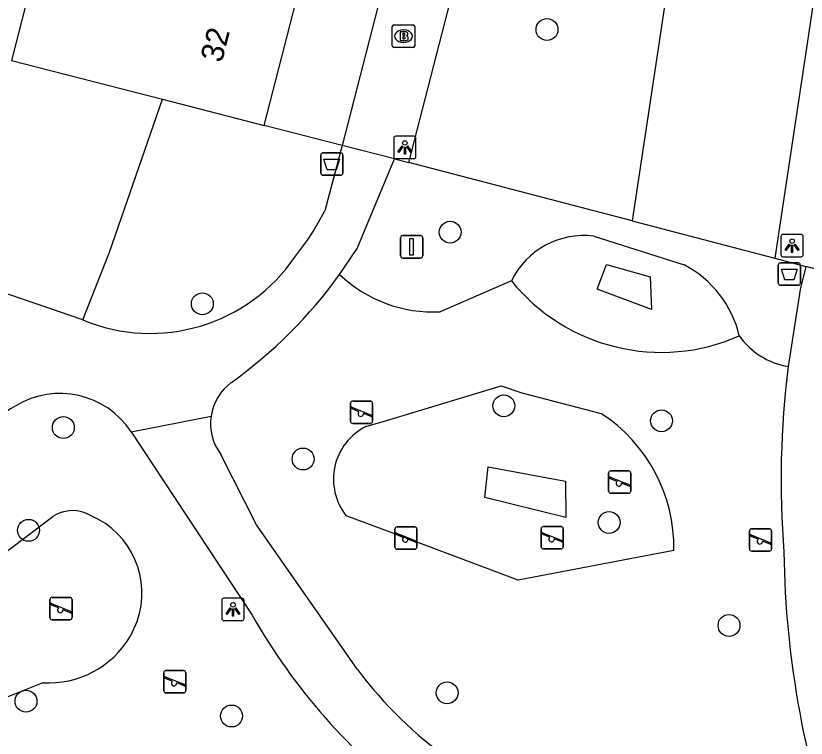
# Model space of a CAD drawing. Extents: x 163686 to 164493, y 382719 to 383870.
# Drawn here: x 164009.14 to 164044.47, y 383106.27 to 383138.56 of the extents above; entities that cross this region are included whole.
import ezdxf

# ---------------------------------------------------------------- set-up
doc = ezdxf.new("R2010")
doc.units = 0
for name, color, linetype in [('IMGEO_Afvalbak', 7, 'Continuous'), ('IMGEO_Boom', 7, 'Continuous'), ('IMGEO_Brandkraan', 7, 'Continuous'), ('IMGEO_Groenvoorziening', 7, 'Continuous'), ('IMGEO_Lichtpunt', 7, 'Continuous'), ('IMGEO_Pand', 7, 'Continuous'), ('IMGEO_Pand_nummerreeks', 7, 'Continuous'), ('IMGEO_Speelvoorziening', 7, 'Continuous'), ('IMGEO_Verkeersbordpaal', 7, 'Continuous'), ('IMGEO_Voetpad_halfverhard', 7, 'Continuous'), ('IMGEO_Voetpad_open', 7, 'Continuous')]:
    doc.layers.add(name, color=color, linetype=linetype)

msp = doc.modelspace()

# ---------------------------------------------------------------- linework, layer by layer
at = {"layer": 'IMGEO_Afvalbak'}
for p, q in [((164022.764, 383131.531), (164022.764, 383132.331)), ((164022.764, 383132.331), (164022.764, 383131.531)), ((164022.864, 383132.431), (164023.654, 383132.431)), ((164023.654, 383132.431), (164022.864, 383132.431)), ((164023.754, 383132.331), (164023.754, 383131.531)), ((164023.754, 383131.531), (164023.754, 383132.331)), ((164023.654, 383131.431), (164022.864, 383131.431)), ((164022.864, 383131.431), (164023.654, 383131.431)), ((164043.219, 383126.615), (164043.219, 383127.415)), ((164043.219, 383127.415), (164043.219, 383126.615)), ((164043.319, 383127.515), (164044.109, 383127.515)), ((164044.109, 383127.515), (164043.319, 383127.515)), ((164044.209, 383127.415), (164044.209, 383126.615)), ((164044.209, 383126.615), (164044.209, 383127.415)), ((164044.109, 383126.515), (164043.319, 383126.515)), ((164043.319, 383126.515), (164044.109, 383126.515))]:
    msp.add_line(p, q, dxfattribs=at)
for points in [[(164022.907, 383132.145), (164023.611, 383132.145), (164023.462, 383131.675), (164023.056, 383131.675), (164022.907, 383132.145)], [(164043.362, 383127.229), (164044.066, 383127.229), (164043.917, 383126.759), (164043.511, 383126.759), (164043.362, 383127.229)]]:
    msp.add_lwpolyline(points, dxfattribs=at)
for centre, start, end in [((164022.864, 383132.331), 90, 180), ((164022.864, 383132.331), 90, 180), ((164023.654, 383132.331), 0, 90), ((164023.654, 383132.331), 360, 90), ((164022.864, 383131.531), 180, 270), ((164022.864, 383131.531), 180, 270), ((164023.654, 383131.531), 270, 0), ((164023.654, 383131.531), 270, 0), ((164043.319, 383127.415), 90, 180), ((164043.319, 383127.415), 90, 180), ((164044.109, 383127.415), 0, 90), ((164044.109, 383127.415), 360, 90), ((164043.319, 383126.615), 180, 270), ((164043.319, 383126.615), 180, 270), ((164044.109, 383126.615), 270, 0), ((164044.109, 383126.615), 270, 0)]:
    msp.add_arc(centre, 0.1, start, end, dxfattribs=at)
at = {"layer": 'IMGEO_Boom'}
for centre in [(164032.878, 383137.944), (164028.552, 383128.887), (164017.471, 383125.688), (164030.948, 383121.129), (164037.998, 383120.458), (164011.258, 383120.153), (164021.976, 383118.747), (164035.656, 383115.912), (164009.706, 383115.562), (164041.018, 383111.311), (164028.414, 383108.299), (164009.589, 383107.922), (164018.78, 383107.26)]:
    msp.add_circle(centre, 0.489, dxfattribs=at)
at = {"layer": 'IMGEO_Brandkraan'}
for p, q in [((164025.964, 383137.222), (164025.964, 383138.074)), ((164026.039, 383138.148), (164026.891, 383138.148)), ((164026.452, 383137.928), (164026.477, 383137.928)), ((164026.965, 383138.074), (164026.965, 383137.222)), ((164026.891, 383137.148), (164026.039, 383137.148)), ((164026.475, 383137.368), (164026.45, 383137.368))]:
    msp.add_line(p, q, dxfattribs=at)
for points in [[(164025.964, 383137.222), (164025.964, 383138.074)], [(164026.039, 383138.148), (164026.891, 383138.148)], [(164026.312, 383137.848), (164026.312, 383137.448), (164026.525, 383137.448)], [(164026.543, 383137.848), (164026.312, 383137.848)], [(164026.965, 383138.074), (164026.965, 383137.222)], [(164026.491, 383137.767), (164026.437, 383137.767), (164026.437, 383137.691)], [(164026.437, 383137.691), (164026.49, 383137.691)], [(164026.499, 383137.615), (164026.437, 383137.615), (164026.437, 383137.534)], [(164026.437, 383137.534), (164026.499, 383137.534)], [(164026.891, 383137.148), (164026.039, 383137.148)]]:
    msp.add_lwpolyline(points, dxfattribs=at)
for centre, radius, start, end in [((164026.041, 383138.072), 0.0765, 91.552, 178.448), ((164026.041, 383138.072), 0.0765, 91.552, 178.448), ((164026.547, 383137.703), 0.145, 59.4692, 91.5367), ((164026.889, 383138.072), 0.0765, 1.552, 88.448), ((164026.889, 383138.072), 0.0765, 1.552, 88.448), ((164026.492, 383137.729), 0.0379, 267.8285, 90.9355), ((164026.5, 383137.574), 0.0404, 269.8759, 90.5077), ((164026.572, 383137.75), 0.0922, 285.5137, 58.1501), ((164026.577, 383137.558), 0.105, 301.3115, 78.989), ((164026.041, 383137.224), 0.0765, 181.552, 268.448), ((164026.041, 383137.224), 0.0765, 181.552, 268.448), ((164026.531, 383137.699), 0.251, 268.6676, 293.5347), ((164026.889, 383137.224), 0.0765, 271.552, 358.448), ((164026.889, 383137.224), 0.0765, 271.552, 358.448)]:
    msp.add_arc(centre, radius, start, end, dxfattribs=at)
for centre, major_axis, ratio, start_param, end_param in [((164026.451, 383137.648), (-0.387, 0.002), 0.722429, 4.712389, 7.853982), ((164026.476, 383137.648), (-0.39, 0.002), 0.717154, 1.570796, 4.712389)]:
    msp.add_ellipse(centre, major_axis=major_axis, ratio=ratio, start_param=start_param, end_param=end_param, dxfattribs=at)
at = {"layer": 'IMGEO_Groenvoorziening'}
for points in [[(164032.775, 383155.553), (164034.669, 383155.046), (164036.178, 383154.914), (164040.121, 383152.198), (164037.77, 383136.602), (164036.683, 383129.392)], [(164012.132, 383124.963), (164013.327, 383127.998), (164015.697, 383134.827)], [(164023.717, 383132.762), (164020.23, 383133.661)], [(164036.683, 383129.392), (164026.707, 383132.006)], [(164036.683, 383129.392), (164043.063, 383127.721)], [(164034.977, 383128.712), (164039.013, 383127.421)], [(164037.551, 383125.426), (164035.119, 383126.345), (164035.545, 383127.449), (164037.494, 383126.898), (164037.551, 383125.426)], [(164031.289, 383126.715), (164028.11, 383125.333)], [(164024.781, 383120.198), (164025.658, 383120.462), (164030.832, 383122.017), (164031.749, 383121.712), (164035.294, 383120.788)], [(164033.719, 383116.132), (164030.107, 383117.032), (164030.243, 383118.397), (164033.7, 383117.757), (164033.719, 383116.132)], [(164010.338, 383108.748), (164007.715, 383107.708), (164005.213, 383111.98), (164010.796, 383116.186)], [(164031.598, 383113.329), (164026.44, 383115.263), (164023.907, 383116.212)], [(164038.548, 383114.663), (164031.598, 383113.329)], [(164014.565, 383111.496), (164014.243, 383110.809)]]:
    msp.add_lwpolyline(points, dxfattribs=at)
for centre, radius, start, end in [((164034.532, 383125.13), 3.609, 82.9159, 153.9539), ((164036.803, 383123.163), 4.798, 13.1495, 62.5729), ((164027.784, 383131.376), 6.052, 226.3253, 273.0848), ((164037.987, 383132.129), 8.613, 218.9461, 293.8885), ((164044.217, 383126.192), 3.358, 215.2526, 260.5158), ((164031.426, 383114.806), 7.123, 358.8461, 57.1142), ((164025.965, 383117.85), 2.63, 116.7537, 218.5115), ((164011.67, 383114.823), 1.619, 59.009, 122.6681), ((164011.005, 383112.748), 3.773, 340.6225, 66.5992), ((164010.594, 383112.993), 4.253, 266.5493, 329.0995)]:
    msp.add_arc(centre, radius, start, end, dxfattribs=at)
at = {"layer": 'IMGEO_Lichtpunt'}
for p, q in [((164026.027, 383133.078), (164026.027, 383132.271)), ((164026.027, 383133.078), (164026.027, 383132.271)), ((164026.929, 383133.173), (164026.121, 383133.173)), ((164026.929, 383133.173), (164026.121, 383133.173)), ((164027.023, 383132.271), (164027.023, 383133.078)), ((164027.023, 383132.271), (164027.023, 383133.078)), ((164026.121, 383132.177), (164026.929, 383132.177)), ((164026.121, 383132.177), (164026.929, 383132.177)), ((164043.338, 383128.69), (164043.338, 383127.883)), ((164043.338, 383128.69), (164043.338, 383127.883)), ((164044.24, 383128.785), (164043.432, 383128.785)), ((164044.24, 383128.785), (164043.432, 383128.785)), ((164044.334, 383127.883), (164044.334, 383128.69)), ((164044.334, 383127.883), (164044.334, 383128.69)), ((164043.432, 383127.789), (164044.24, 383127.789)), ((164043.432, 383127.789), (164044.24, 383127.789)), ((164018.344, 383112.432), (164018.344, 383111.625)), ((164018.344, 383112.432), (164018.344, 383111.625)), ((164019.246, 383112.527), (164018.438, 383112.527)), ((164019.246, 383112.527), (164018.438, 383112.527)), ((164019.34, 383111.625), (164019.34, 383112.432)), ((164019.34, 383111.625), (164019.34, 383112.432)), ((164018.438, 383111.531), (164019.246, 383111.531)), ((164018.438, 383111.531), (164019.246, 383111.531))]:
    msp.add_line(p, q, dxfattribs=at)
for points in [[(164026.401, 383132.742), (164026.44, 383132.714), (164026.252, 383132.452), (164026.214, 383132.479), (164026.401, 383132.742)], [(164026.503, 383132.694), (164026.55, 383132.694), (164026.55, 383132.372), (164026.503, 383132.372), (164026.503, 383132.694)], [(164026.613, 383132.714), (164026.651, 383132.741), (164026.838, 383132.479), (164026.799, 383132.451), (164026.613, 383132.714)], [(164043.712, 383128.354), (164043.751, 383128.326), (164043.563, 383128.064), (164043.525, 383128.091), (164043.712, 383128.354)], [(164043.814, 383128.306), (164043.861, 383128.306), (164043.861, 383127.984), (164043.814, 383127.984), (164043.814, 383128.306)], [(164043.924, 383128.326), (164043.962, 383128.353), (164044.149, 383128.091), (164044.11, 383128.063), (164043.924, 383128.326)], [(164018.718, 383112.096), (164018.757, 383112.068), (164018.569, 383111.806), (164018.531, 383111.833), (164018.718, 383112.096)], [(164018.93, 383112.068), (164018.968, 383112.095), (164019.155, 383111.833), (164019.116, 383111.805), (164018.93, 383112.068)], [(164018.82, 383112.048), (164018.867, 383112.048), (164018.867, 383111.726), (164018.82, 383111.726), (164018.82, 383112.048)]]:
    msp.add_lwpolyline(points, dxfattribs=at)
for centre in [(164026.526, 383132.876), (164043.837, 383128.488), (164018.843, 383112.23)]:
    msp.add_circle(centre, 0.0994, dxfattribs=at)
for centre, start, end in [((164026.121, 383133.078), 90, 180), ((164026.121, 383133.078), 90, 180), ((164026.929, 383133.078), 0, 90), ((164026.929, 383133.078), 0, 90), ((164026.121, 383132.271), 180, 270), ((164026.121, 383132.271), 180, 270), ((164026.929, 383132.271), 270, 0), ((164026.929, 383132.271), 270, 360), ((164043.432, 383128.69), 90, 180), ((164043.432, 383128.69), 90, 180), ((164044.24, 383128.69), 0, 90), ((164044.24, 383128.69), 0, 90), ((164043.432, 383127.883), 180, 270), ((164043.432, 383127.883), 180, 270), ((164044.24, 383127.883), 270, 0), ((164044.24, 383127.883), 270, 360), ((164018.438, 383112.432), 90, 180), ((164018.438, 383112.432), 90, 180), ((164019.246, 383112.432), 0, 90), ((164019.246, 383112.432), 0, 90), ((164018.438, 383111.625), 180, 270), ((164018.438, 383111.625), 180, 270), ((164019.246, 383111.625), 270, 0), ((164019.246, 383111.625), 270, 360)]:
    msp.add_arc(centre, 0.0946, start, end, dxfattribs=at)
at = {"layer": 'IMGEO_Pand'}
for points in [[(164012.172, 383142.221), (164010.504, 383142.65), (164010.451, 383142.445), (164010.184, 383141.408), (164008.939, 383136.565)], [(164020.23, 383133.661), (164021.795, 383139.746)], [(164008.939, 383136.565), (164015.697, 383134.827)], [(164015.697, 383134.827), (164020.23, 383133.661)]]:
    msp.add_lwpolyline(points, dxfattribs=at)
at = {"layer": 'IMGEO_Speelvoorziening'}
for p, q in [((164024.193, 383121.336), (164024.983, 383121.336)), ((164024.983, 383121.336), (164024.193, 383121.336)), ((164024.093, 383120.436), (164024.093, 383121.236)), ((164024.093, 383121.236), (164024.093, 383120.436)), ((164024.476, 383120.864), (164024.137, 383121.001)), ((164024.162, 383121.061), (164025.038, 383120.708)), ((164025.083, 383121.236), (164025.083, 383120.436)), ((164025.083, 383120.436), (164025.083, 383121.236)), ((164025.014, 383120.648), (164024.674, 383120.785)), ((164024.983, 383120.336), (164024.193, 383120.336)), ((164024.193, 383120.336), (164024.983, 383120.336)), ((164035.632, 383117.318), (164035.632, 383118.118)), ((164035.632, 383118.118), (164035.632, 383117.318)), ((164035.732, 383118.218), (164036.522, 383118.218)), ((164036.522, 383118.218), (164035.732, 383118.218)), ((164036.622, 383118.118), (164036.622, 383117.318)), ((164036.622, 383117.318), (164036.622, 383118.118)), ((164036.015, 383117.746), (164035.676, 383117.883)), ((164035.701, 383117.943), (164036.577, 383117.59)), ((164036.553, 383117.53), (164036.213, 383117.667)), ((164036.522, 383117.218), (164035.732, 383117.218)), ((164035.732, 383117.218), (164036.522, 383117.218)), ((164026.078, 383114.813), (164026.078, 383115.613)), ((164026.078, 383115.613), (164026.078, 383114.813)), ((164026.178, 383115.713), (164026.968, 383115.713)), ((164026.968, 383115.713), (164026.178, 383115.713)), ((164027.068, 383115.613), (164027.068, 383114.813)), ((164027.068, 383114.813), (164027.068, 383115.613)), ((164032.617, 383114.828), (164032.617, 383115.628)), ((164032.617, 383115.628), (164032.617, 383114.828)), ((164032.717, 383115.728), (164033.507, 383115.728)), ((164033.507, 383115.728), (164032.717, 383115.728)), ((164033.607, 383115.628), (164033.607, 383114.828)), ((164033.607, 383114.828), (164033.607, 383115.628)), ((164042.031, 383115.631), (164042.821, 383115.631)), ((164042.821, 383115.631), (164042.031, 383115.631)), ((164026.461, 383115.241), (164026.122, 383115.378)), ((164026.147, 383115.438), (164027.023, 383115.085)), ((164033, 383115.256), (164032.661, 383115.393)), ((164032.686, 383115.453), (164033.562, 383115.1)), ((164041.931, 383114.731), (164041.931, 383115.531)), ((164041.931, 383115.531), (164041.931, 383114.731)), ((164042.314, 383115.159), (164041.975, 383115.296)), ((164042, 383115.356), (164042.876, 383115.003)), ((164042.921, 383115.531), (164042.921, 383114.731)), ((164042.921, 383114.731), (164042.921, 383115.531)), ((164026.999, 383115.025), (164026.659, 383115.162)), ((164033.538, 383115.04), (164033.198, 383115.177)), ((164042.852, 383114.943), (164042.512, 383115.08)), ((164026.968, 383114.713), (164026.178, 383114.713)), ((164026.178, 383114.713), (164026.968, 383114.713)), ((164033.507, 383114.728), (164032.717, 383114.728)), ((164032.717, 383114.728), (164033.507, 383114.728)), ((164042.821, 383114.631), (164042.031, 383114.631)), ((164042.031, 383114.631), (164042.821, 383114.631)), ((164010.659, 383111.662), (164010.659, 383112.462)), ((164010.659, 383112.462), (164010.659, 383111.662)), ((164010.759, 383112.562), (164011.549, 383112.562)), ((164011.549, 383112.562), (164010.759, 383112.562)), ((164011.649, 383112.462), (164011.649, 383111.662)), ((164011.649, 383111.662), (164011.649, 383112.462)), ((164011.042, 383112.09), (164010.703, 383112.227)), ((164010.728, 383112.287), (164011.604, 383111.934)), ((164011.58, 383111.874), (164011.24, 383112.011)), ((164011.549, 383111.562), (164010.759, 383111.562)), ((164010.759, 383111.562), (164011.549, 383111.562)), ((164015.845, 383109.291), (164016.635, 383109.291)), ((164016.635, 383109.291), (164015.845, 383109.291)), ((164015.745, 383108.391), (164015.745, 383109.191)), ((164015.745, 383109.191), (164015.745, 383108.391)), ((164016.128, 383108.819), (164015.789, 383108.956)), ((164015.814, 383109.016), (164016.69, 383108.663)), ((164016.735, 383109.191), (164016.735, 383108.391)), ((164016.735, 383108.391), (164016.735, 383109.191)), ((164016.666, 383108.603), (164016.326, 383108.74)), ((164016.635, 383108.291), (164015.845, 383108.291)), ((164015.845, 383108.291), (164016.635, 383108.291))]:
    msp.add_line(p, q, dxfattribs=at)
for centre, radius, start, end in [((164024.193, 383121.236), 0.1, 90, 180), ((164024.193, 383121.236), 0.1, 90, 180), ((164024.983, 383121.236), 0.1, 0, 90), ((164024.983, 383121.236), 0.1, 360, 90), ((164024.15, 383121.031), 0.0327, 68.078, 248.078), ((164024.555, 383120.774), 0.12, 130.9928, 5.1632), ((164025.026, 383120.678), 0.0327, 248.078, 68.078), ((164024.193, 383120.436), 0.1, 180, 270), ((164024.193, 383120.436), 0.1, 180, 270), ((164024.983, 383120.436), 0.1, 270, 0), ((164024.983, 383120.436), 0.1, 270, 0), ((164035.732, 383118.118), 0.1, 90, 180), ((164035.732, 383118.118), 0.1, 90, 180), ((164036.522, 383118.118), 0.1, 0, 90), ((164036.522, 383118.118), 0.1, 360, 90), ((164035.689, 383117.913), 0.0327, 68.078, 248.078), ((164036.094, 383117.656), 0.12, 130.9928, 5.1632), ((164036.565, 383117.56), 0.0327, 248.078, 68.078), ((164035.732, 383117.318), 0.1, 180, 270), ((164035.732, 383117.318), 0.1, 180, 270), ((164036.522, 383117.318), 0.1, 270, 0), ((164036.522, 383117.318), 0.1, 270, 0), ((164026.178, 383115.613), 0.1, 90, 180), ((164026.178, 383115.613), 0.1, 90, 180), ((164026.968, 383115.613), 0.1, 0, 90), ((164026.968, 383115.613), 0.1, 360, 90), ((164032.717, 383115.628), 0.1, 90, 180), ((164032.717, 383115.628), 0.1, 90, 180), ((164033.507, 383115.628), 0.1, 0, 90), ((164033.507, 383115.628), 0.1, 360, 90), ((164042.031, 383115.531), 0.1, 90, 180), ((164042.031, 383115.531), 0.1, 90, 180), ((164042.821, 383115.531), 0.1, 0, 90), ((164042.821, 383115.531), 0.1, 360, 90), ((164026.135, 383115.408), 0.0327, 68.078, 248.078), ((164026.54, 383115.151), 0.12, 130.9928, 5.1632), ((164032.674, 383115.423), 0.0327, 68.078, 248.078), ((164033.079, 383115.166), 0.12, 130.9928, 5.1632), ((164041.988, 383115.326), 0.0327, 68.078, 248.078), ((164027.011, 383115.055), 0.0327, 248.078, 68.078), ((164033.55, 383115.07), 0.0327, 248.078, 68.078), ((164042.393, 383115.069), 0.12, 130.9928, 5.1632), ((164042.864, 383114.973), 0.0327, 248.078, 68.078), ((164026.178, 383114.813), 0.1, 180, 270), ((164026.178, 383114.813), 0.1, 180, 270), ((164026.968, 383114.813), 0.1, 270, 0), ((164026.968, 383114.813), 0.1, 270, 0), ((164032.717, 383114.828), 0.1, 180, 270), ((164032.717, 383114.828), 0.1, 180, 270), ((164033.507, 383114.828), 0.1, 270, 0), ((164033.507, 383114.828), 0.1, 270, 0), ((164042.031, 383114.731), 0.1, 180, 270), ((164042.031, 383114.731), 0.1, 180, 270), ((164042.821, 383114.731), 0.1, 270, 0), ((164042.821, 383114.731), 0.1, 270, 0), ((164010.759, 383112.462), 0.1, 90, 180), ((164010.759, 383112.462), 0.1, 90, 180), ((164011.549, 383112.462), 0.1, 0, 90), ((164011.549, 383112.462), 0.1, 360, 90), ((164010.716, 383112.257), 0.0327, 68.078, 248.078), ((164011.121, 383112), 0.12, 130.9928, 5.1632), ((164011.592, 383111.904), 0.0327, 248.078, 68.078), ((164010.759, 383111.662), 0.1, 180, 270), ((164010.759, 383111.662), 0.1, 180, 270), ((164011.549, 383111.662), 0.1, 270, 0), ((164011.549, 383111.662), 0.1, 270, 0), ((164015.845, 383109.191), 0.1, 90, 180), ((164015.845, 383109.191), 0.1, 90, 180), ((164016.635, 383109.191), 0.1, 0, 90), ((164016.635, 383109.191), 0.1, 360, 90), ((164015.802, 383108.986), 0.0327, 68.078, 248.078), ((164016.207, 383108.729), 0.12, 130.9928, 5.1632), ((164016.678, 383108.633), 0.0327, 248.078, 68.078), ((164015.845, 383108.391), 0.1, 180, 270), ((164015.845, 383108.391), 0.1, 180, 270), ((164016.635, 383108.391), 0.1, 270, 0), ((164016.635, 383108.391), 0.1, 270, 0)]:
    msp.add_arc(centre, radius, start, end, dxfattribs=at)
at = {"layer": 'IMGEO_Verkeersbordpaal'}
for p, q in [((164026.434, 383128.732), (164027.224, 383128.732)), ((164027.224, 383128.732), (164026.434, 383128.732)), ((164026.334, 383127.832), (164026.334, 383128.632)), ((164026.334, 383128.632), (164026.334, 383127.832)), ((164027.324, 383128.632), (164027.324, 383127.832)), ((164027.324, 383127.832), (164027.324, 383128.632)), ((164027.224, 383127.732), (164026.434, 383127.732)), ((164026.434, 383127.732), (164027.224, 383127.732))]:
    msp.add_line(p, q, dxfattribs=at)
msp.add_lwpolyline([(164026.754, 383128.607), (164026.904, 383128.607), (164026.904, 383127.857), (164026.754, 383127.857), (164026.754, 383128.607)], dxfattribs=at)
for centre, start, end in [((164026.434, 383128.632), 90, 180), ((164026.434, 383128.632), 90, 180), ((164027.224, 383128.632), 0, 90), ((164027.224, 383128.632), 360, 90), ((164026.434, 383127.832), 180, 270), ((164026.434, 383127.832), 180, 270), ((164027.224, 383127.832), 270, 0), ((164027.224, 383127.832), 270, 0)]:
    msp.add_arc(centre, 0.1, start, end, dxfattribs=at)
at = {"layer": 'IMGEO_Voetpad_halfverhard'}
for points in [[(164023.717, 383132.762), (164022.945, 383129.837)], [(164023.605, 383126.999), (164024.387, 383128.152), (164026.062, 383132.169)], [(164012.132, 383124.963), (164003.975, 383127.756)], [(164044.455, 383127.349), (164044.204, 383126.323), (164043.664, 383122.88)], [(164014.297, 383119.969), (164017.865, 383120.658)], [(164014.297, 383119.969), (164019.696, 383111.764)], [(164024.411, 383109.34), (164019.9, 383115.803), (164018.301, 383118.951)]]:
    msp.add_lwpolyline(points, dxfattribs=at)
for centre, radius, start, end in [((164012.741, 383134.996), 11.434, 321.0576, 333.1811), ((164015.141, 383132.202), 7.839, 247.428, 325.9196), ((164006.647, 383139.146), 20.86, 305.5303, 324.3867), ((164083.855, 383117.788), 40.512, 172.78, 184.5241), ((164020.136, 383120.327), 2.295, 126.5528, 171.6982), ((164011.109, 383117.846), 3.83, 33.6645, 121.0265), ((164025.232, 383094.835), 30.829, 121.4769, 136.008), ((164020.128, 383120.327), 2.287, 171.675, 216.9812), ((164085.983, 383115.149), 42.517, 180.7499, 200.2449), ((164043.869, 383125.57), 27.838, 209.7317, 232.889), ((164039.443, 383120.603), 18.784, 216.8437, 252.398)]:
    msp.add_arc(centre, radius, start, end, dxfattribs=at)
at = {"layer": 'IMGEO_Voetpad_open'}
for points in [[(164033.321, 383156.926), (164048.093, 383161.745), (164047.39, 383156.736), (164044.6, 383137.924), (164043.063, 383127.721)], [(164026.286, 383157.206), (164029.771, 383156.297), (164023.717, 383132.762)], [(164026.707, 383132.006), (164031.927, 383152.313), (164032.775, 383155.553)], [(164026.062, 383132.169), (164023.717, 383132.762)], [(164026.062, 383132.169), (164026.707, 383132.006)], [(164043.063, 383127.721), (164044.455, 383127.349)], [(164046.355, 383126.842), (164044.455, 383127.349)]]:
    msp.add_lwpolyline(points, dxfattribs=at)

# ---------------------------------------------------------------- texts
at = {"layer": 'IMGEO_Pand_nummerreeks'}
msp.add_text('32', height=1, rotation=75.5731, dxfattribs=at).set_placement((164018.34, 383136.429))

doc.saveas('drawing.dxf')
